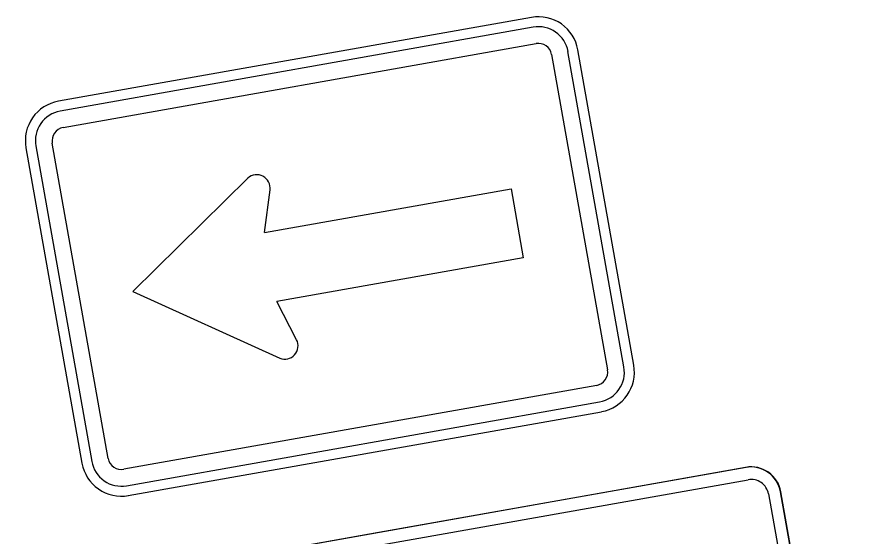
# Model space of a CAD drawing. Extents: x 1581789 to 1622364, y 1043167 to 1103486.
# Drawn here: x 1611815.86 to 1611836.78, y 1090939.78 to 1090952.75 of the extents above; entities that cross this region are included whole.
import ezdxf

# ---------------------------------------------------------------- set-up
doc = ezdxf.new("R2010")
doc.units = 0
doc.layers.add('RD_PD_ALT1_TX', color=7, linetype='Continuous')

msp = doc.modelspace()

# ---------------------------------------------------------------- linework, layer by layer
at = {"layer": 'RD_PD_ALT1_TX'}
for p, q in [((1611828.719, 1090952.735), (1611816.904, 1090950.64)), ((1611831.276, 1090944.048), (1611829.879, 1090951.925)), ((1611816.094, 1090949.48), (1611817.491, 1090941.603)), ((1611818.65, 1090940.793), (1611830.466, 1090942.889)), ((1611834.069, 1090941.497), (1611815.863, 1090938.268)), ((1611834.078, 1090941.499), (1611824.907, 1090939.872)), ((1611836.772, 1090930.551), (1611834.938, 1090940.889)), ((1611836.782, 1090930.553), (1611834.948, 1090940.891)), ((1611824.907, 1090939.872), (1611815.873, 1090938.269))]:
    msp.add_line(p, q, dxfattribs=at)
for points in [[(1611828.763, 1090952.489), (1611816.947, 1090950.393)], [(1611817.02, 1090949.983), (1611828.836, 1090952.079)], [(1611829.222, 1090951.809), (1611830.619, 1090943.932)], [(1611831.03, 1090944.005), (1611829.632, 1090951.882)], [(1611816.34, 1090949.524), (1611817.737, 1090941.647)], [(1611818.147, 1090941.72), (1611816.75, 1090949.597)], [(1611821.634, 1090948.718), (1611818.762, 1090945.891), (1611818.762, 1090945.891)], [(1611822.052, 1090947.363), (1611828.209, 1090948.455), (1611828.209, 1090948.455)], [(1611828.209, 1090948.455), (1611828.515, 1090946.732), (1611822.358, 1090945.64)], [(1611822.052, 1090947.363), (1611822.189, 1090948.429)], [(1611818.762, 1090945.891), (1611822.431, 1090944.225)], [(1611822.853, 1090944.687), (1611822.358, 1090945.64)], [(1611830.349, 1090943.545), (1611818.534, 1090941.45)], [(1611818.607, 1090941.039), (1611830.422, 1090943.135)], [(1611815.927, 1090937.962), (1611824.962, 1090939.564), (1611834.133, 1090941.191)], [(1611834.64, 1090940.836), (1611836.244, 1090931.797)]]:
    msp.add_lwpolyline(points, dxfattribs=at)
for centre, radius, start, end in [((1611828.894, 1090951.751), 1, 10.0578, 100.0581), ((1611828.894, 1090951.751), 0.75, 10.0578, 100.0581), ((1611828.894, 1090951.751), 0.333, 10.0578, 100.0581), ((1611817.078, 1090949.655), 1, 100.0581, 190.0583), ((1611817.078, 1090949.655), 0.75, 100.0581, 190.0583), ((1611817.078, 1090949.655), 0.333, 100.0581, 190.0583), ((1611821.859, 1090948.472), 0.333, 352.68, 132.3339), ((1611822.557, 1090944.533), 0.333, 247.7823, 27.4357), ((1611830.291, 1090943.874), 0.333, 280.0582, 10.0578), ((1611830.291, 1090943.874), 0.75, 280.0582, 10.0578), ((1611830.291, 1090943.874), 1, 280.0582, 10.0578), ((1611818.476, 1090941.778), 1, 190.058, 280.0582), ((1611818.476, 1090941.778), 0.75, 190.058, 280.0582), ((1611818.476, 1090941.778), 0.333, 190.058, 280.0582), ((1611834.2, 1090940.758), 0.75, 10.0578, 100.0581), ((1611834.209, 1090940.76), 0.75, 10.0578, 100.0581), ((1611834.209, 1090940.76), 0.437, 10.0578, 100.0581)]:
    msp.add_arc(centre, radius, start, end, dxfattribs=at)

doc.saveas('drawing.dxf')
